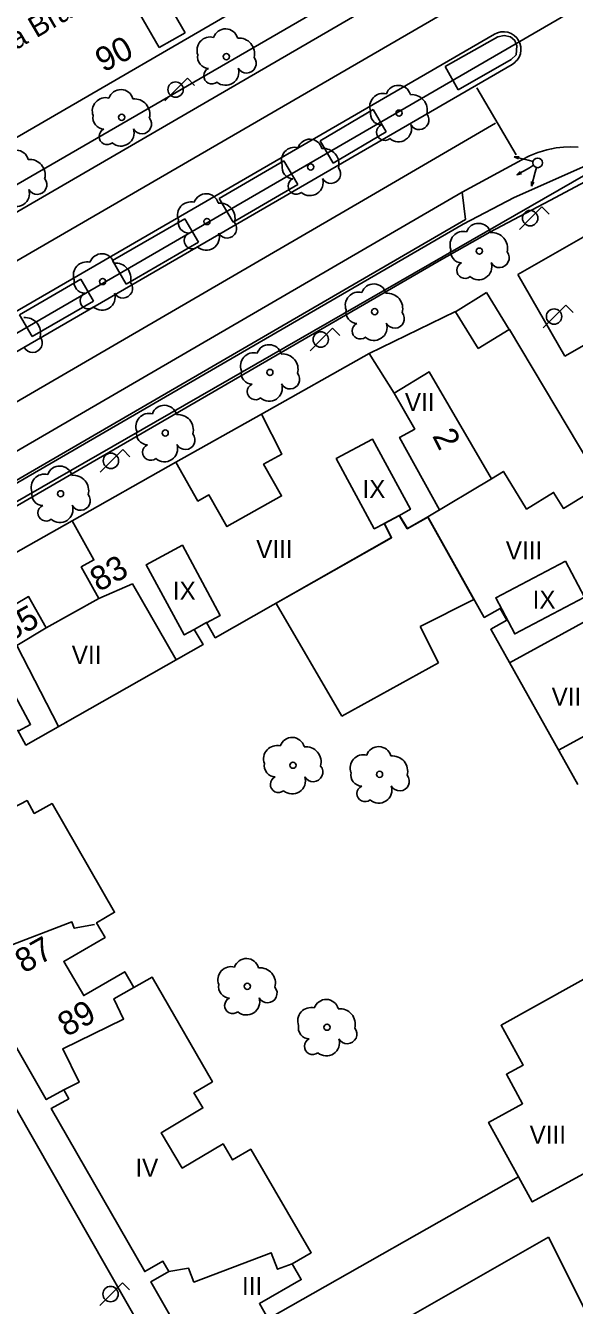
# Model space of a CAD drawing. Extents: x 282771 to 285132, y 4823109 to 4825496.
# Drawn here: x 283637.2 to 283682.6, y 4823603.7 to 4823709.7 of the extents above; entities that cross this region are included whole.
import ezdxf

# ---------------------------------------------------------------- set-up
doc = ezdxf.new("R2010")
doc.units = 0
for name, color, linetype in [('ACERA-BORDILLO', 7, 'Continuous'), ('ACERA-INTERIOR', 7, 'Continuous'), ('ARBOL', 7, 'Continuous'), ('BORDILLO', 7, 'Continuous'), ('CALLE-EJE', 7, 'Continuous'), ('CARRIL-BICI-AREA', 7, 'Continuous'), ('CARRIL-BICI-EJE', 7, 'Continuous'), ('EDIFICIO', 7, 'Continuous'), ('FAROLA', 7, 'Continuous'), ('MEDIANERA', 7, 'Continuous'), ('NUM-PORTAL', 7, 'Continuous'), ('SEMAFORO', 7, 'Continuous'), ('SENAL-VIARIA', 7, 'Continuous'), ('TXT-ALTURA-EDIFICIO', 7, 'Continuous'), ('TXT-EDIFICIOS', 7, 'Continuous'), ('ZONA-VERDE', 7, 'Continuous')]:
    doc.layers.add(name, color=color, linetype=linetype)

msp = doc.modelspace()

# ---------------------------------------------------------------- linework, layer by layer
at = {"layer": 'ACERA-BORDILLO'}
for points in [[(283440.64, 4823580.32), (283442.77, 4823581.56), (283443.12, 4823584.2), (283443.55, 4823584.83), (283531.38, 4823635.75), (283532.59, 4823633.91), (283540.18, 4823638.45), (283540.24, 4823640.84), (283664.06, 4823712.61), (283665.08, 4823710.94), (283673.22, 4823715.68)], [(283549.34, 4823621.47), (283673.55, 4823693.68), (283673.3, 4823695.95), (283678.23, 4823698.62), (283678.87, 4823698.95), (283679.56, 4823699.23), (283679.93, 4823699.34), (283680.29, 4823699.46), (283680.68, 4823699.53), (283681.06, 4823699.61), (283681.66, 4823699.67), (283682.27, 4823699.7), (283682.88, 4823699.67)]]:
    msp.add_lwpolyline(points, dxfattribs=at)
at = {"layer": 'ACERA-INTERIOR'}
for points in [[(283672.74, 4823686.07), (283665.59, 4823682.59)], [(283684.88, 4823671.72), (283677.19, 4823684.59)], [(283656.68, 4823677.57), (283649.61, 4823673.58)], [(283641.01, 4823668.73), (283634.41, 4823665)], [(283657.24, 4823602.65), (283677.95, 4823614.39)]]:
    msp.add_lwpolyline(points, dxfattribs=at)
at = {"layer": 'ARBOL'}
for centre in [(283653.78, 4823707.18), (283645.12, 4823702.15), (283668.07, 4823702.5), (283660.76, 4823698.04), (283652.17, 4823693.52), (283674.71, 4823691.07), (283643.55, 4823688.55), (283666.05, 4823686.05), (283657.38, 4823681.02), (283648.72, 4823676), (283640.06, 4823670.97), (283659.29, 4823648.49), (283666.45, 4823647.73), (283655.51, 4823630.18), (283662.11, 4823626.79)]:
    msp.add_circle(centre, 0.255, dxfattribs=at)
for centre, radius, start, end in [((283652.45, 4823707.71), 1.1, 75.4318, 200.5561), ((283653.71, 4823708.44), 1.04, 15.6423, 161.3843), ((283654.84, 4823707.44), 1.27, 345.0327, 95.7993), ((283652.34, 4823707.14), 0.935, 168.599, 268.1324), ((283655.45, 4823706.61), 0.797, 208.9625, 38.991), ((283652.58, 4823705.59), 0.672, 113.7367, 309.4725), ((283653.72, 4823705.89), 1.09, 228.9545, 17.928), ((283668, 4823703.76), 1.04, 15.6423, 161.3843), ((283643.79, 4823702.68), 1.1, 75.4318, 200.5561), ((283645.05, 4823703.41), 1.04, 15.6423, 161.3843), ((283646.18, 4823702.41), 1.27, 345.0327, 95.7993), ((283666.74, 4823703.03), 1.1, 75.4318, 200.5561), ((283669.13, 4823702.76), 1.27, 345.0327, 95.7993), ((283666.63, 4823702.46), 0.935, 168.599, 268.1324), ((283669.74, 4823701.93), 0.797, 208.9625, 38.991), ((283643.68, 4823702.11), 0.935, 168.599, 268.1324), ((283646.79, 4823701.58), 0.797, 208.9625, 38.991), ((283666.87, 4823700.91), 0.672, 113.7367, 309.4725), ((283668.01, 4823701.21), 1.09, 228.9545, 17.928), ((283643.92, 4823700.56), 0.672, 113.7367, 309.4725), ((283645.06, 4823700.86), 1.09, 228.9545, 17.928), ((283660.69, 4823699.3), 1.04, 15.6423, 161.3843), ((283636.39, 4823698.39), 1.04, 15.6423, 161.3843), ((283659.43, 4823698.57), 1.1, 75.4318, 200.5561), ((283661.82, 4823698.3), 1.27, 345.0327, 95.7993), ((283637.52, 4823697.39), 1.27, 345.0327, 95.7993), ((283659.32, 4823698), 0.935, 168.599, 268.1324), ((283662.43, 4823697.47), 0.797, 208.9625, 38.991), ((283636.4, 4823695.84), 1.09, 228.9545, 17.928), ((283638.13, 4823696.56), 0.797, 208.9625, 38.991), ((283659.56, 4823696.45), 0.672, 113.7367, 309.4725), ((283660.7, 4823696.75), 1.09, 228.9545, 17.928), ((283650.84, 4823694.05), 1.1, 75.4318, 200.5561), ((283652.1, 4823694.78), 1.04, 15.6423, 161.3843), ((283653.23, 4823693.78), 1.27, 345.0327, 95.7993), ((283650.73, 4823693.48), 0.935, 168.599, 268.1324), ((283653.84, 4823692.95), 0.797, 208.9625, 38.991), ((283674.64, 4823692.33), 1.04, 15.6423, 161.3843), ((283650.97, 4823691.93), 0.672, 113.7367, 309.4725), ((283652.11, 4823692.23), 1.09, 228.9545, 17.928), ((283673.38, 4823691.6), 1.1, 75.4318, 200.5561), ((283675.77, 4823691.33), 1.27, 345.0327, 95.7993), ((283643.48, 4823689.81), 1.04, 15.6423, 161.3843), ((283673.27, 4823691.03), 0.935, 168.599, 268.1324), ((283676.38, 4823690.5), 0.797, 208.9625, 38.991), ((283642.22, 4823689.08), 1.1, 75.4318, 200.5561), ((283644.61, 4823688.81), 1.27, 345.0327, 95.7993), ((283673.51, 4823689.48), 0.672, 113.7367, 309.4725), ((283674.65, 4823689.78), 1.09, 228.9545, 17.928), ((283642.11, 4823688.51), 0.935, 168.599, 268.1324), ((283642.35, 4823686.96), 0.672, 113.7367, 309.4725), ((283643.49, 4823687.26), 1.09, 228.9545, 17.928), ((283645.22, 4823687.98), 0.797, 208.9625, 38.991), ((283664.72, 4823686.58), 1.1, 75.4318, 200.5561), ((283665.98, 4823687.31), 1.04, 15.6423, 161.3843), ((283667.1, 4823686.31), 1.27, 345.0327, 95.7993), ((283637.14, 4823684.3), 1.27, 345.0327, 95.7993), ((283664.61, 4823686.01), 0.935, 168.599, 268.1324), ((283667.71, 4823685.48), 0.797, 208.9625, 38.991), ((283664.85, 4823684.46), 0.672, 113.7367, 309.4725), ((283665.99, 4823684.76), 1.09, 228.9545, 17.928), ((283637.75, 4823683.47), 0.797, 208.9625, 38.991), ((283657.31, 4823682.28), 1.04, 15.6423, 161.3843), ((283656.05, 4823681.55), 1.1, 75.4318, 200.5561), ((283658.44, 4823681.28), 1.27, 345.0327, 95.7993), ((283655.94, 4823680.98), 0.935, 168.599, 268.1324), ((283659.05, 4823680.45), 0.797, 208.9625, 38.991), ((283656.18, 4823679.43), 0.672, 113.7367, 309.4725), ((283657.32, 4823679.73), 1.09, 228.9545, 17.928), ((283648.65, 4823677.26), 1.04, 15.6423, 161.3843), ((283647.39, 4823676.53), 1.1, 75.4318, 200.5561), ((283649.78, 4823676.26), 1.27, 345.0327, 95.7993), ((283647.28, 4823675.96), 0.935, 168.599, 268.1324), ((283650.39, 4823675.43), 0.797, 208.9625, 38.991), ((283647.52, 4823674.41), 0.672, 113.7367, 309.4725), ((283648.66, 4823674.71), 1.09, 228.9545, 17.928), ((283639.99, 4823672.23), 1.04, 15.6423, 161.3843), ((283638.73, 4823671.5), 1.1, 75.4318, 200.5561), ((283641.12, 4823671.23), 1.27, 345.0327, 95.7993), ((283638.62, 4823670.93), 0.935, 168.599, 268.1324), ((283641.73, 4823670.4), 0.797, 208.9625, 38.991), ((283638.86, 4823669.38), 0.672, 113.7367, 309.4725), ((283640, 4823669.68), 1.09, 228.9545, 17.928), ((283659.22, 4823649.75), 1.04, 15.6423, 161.3843), ((283657.96, 4823649.02), 1.1, 75.4318, 200.5561), ((283660.35, 4823648.75), 1.27, 345.0327, 95.7993), ((283666.38, 4823648.99), 1.04, 15.6423, 161.3843), ((283657.85, 4823648.45), 0.935, 168.599, 268.1324), ((283660.96, 4823647.92), 0.797, 208.9625, 38.991), ((283665.12, 4823648.26), 1.1, 75.4318, 200.5561), ((283667.51, 4823647.99), 1.27, 345.0327, 95.7993), ((283658.09, 4823646.9), 0.672, 113.7367, 309.4725), ((283659.23, 4823647.2), 1.09, 228.9545, 17.928), ((283665.01, 4823647.69), 0.935, 168.599, 268.1324), ((283668.12, 4823647.16), 0.797, 208.9625, 38.991), ((283665.25, 4823646.14), 0.672, 113.7367, 309.4725), ((283666.39, 4823646.44), 1.09, 228.9545, 17.928), ((283655.44, 4823631.44), 1.04, 15.6423, 161.3843), ((283654.18, 4823630.71), 1.1, 75.4318, 200.5561), ((283656.57, 4823630.44), 1.27, 345.0327, 95.7993), ((283654.07, 4823630.14), 0.935, 168.599, 268.1324), ((283657.18, 4823629.61), 0.797, 208.9625, 38.991), ((283654.31, 4823628.59), 0.672, 113.7367, 309.4725), ((283655.45, 4823628.89), 1.09, 228.9545, 17.928), ((283660.78, 4823627.32), 1.1, 75.4318, 200.5561), ((283662.04, 4823628.05), 1.04, 15.6423, 161.3843), ((283663.17, 4823627.05), 1.27, 345.0327, 95.7993), ((283660.67, 4823626.75), 0.935, 168.599, 268.1324), ((283663.78, 4823626.22), 0.797, 208.9625, 38.991), ((283660.91, 4823625.2), 0.672, 113.7367, 309.4725), ((283662.05, 4823625.5), 1.09, 228.9545, 17.928)]:
    msp.add_arc(centre, radius, start, end, dxfattribs=at)
at = {"layer": 'BORDILLO'}
for points in [[(283535.01, 4823627.27), (283675.97, 4823709.04)], [(283675.97, 4823709.04), (283676.21, 4823709.16), (283676.48, 4823709.22), (283676.78, 4823709.24), (283677.07, 4823709.19), (283677.35, 4823709.08), (283677.6, 4823708.93), (283677.8, 4823708.73), (283677.95, 4823708.52), (283678.07, 4823708.28), (283678.13, 4823708), (283678.15, 4823707.71), (283678.1, 4823707.42), (283678, 4823707.14), (283677.84, 4823706.89), (283677.74, 4823706.79), (283677.64, 4823706.69), (283677.43, 4823706.53), (283536.46, 4823624.76)]]:
    msp.add_lwpolyline(points, dxfattribs=at)
at = {"layer": 'CALLE-EJE'}
msp.add_lwpolyline([(283529.62, 4823622.26), (283685.29, 4823712.65)], dxfattribs=at)
at = {"layer": 'CARRIL-BICI-AREA'}
for points in [[(283818.33, 4823776.54), (283706.9, 4823711.52), (283705.4, 4823714.13), (283703.65, 4823713.16), (283705.17, 4823710.51), (283685.48, 4823699.02), (283677.6, 4823695.5), (283673.38, 4823693.3), (283598.79, 4823650.01)], [(283539.38, 4823613.61), (283671.38, 4823690.27), (283675.59, 4823692.63), (283680.54, 4823695.25), (283682.26, 4823696.17), (283687.11, 4823698.76), (283819.35, 4823774.82)]]:
    msp.add_lwpolyline(points, dxfattribs=at)
at = {"layer": 'CARRIL-BICI-EJE'}
msp.add_lwpolyline([(283510.08, 4823597.63), (283706.22, 4823710.47), (283818.61, 4823775.76), (283821.02, 4823776.69), (283822.89, 4823776.78), (283825.22, 4823777.1), (283827.26, 4823777.96), (283830.44, 4823779.79), (283832.35, 4823781.21), (283833.57, 4823782.58), (283834.75, 4823784.56), (283836.08, 4823785.73), (283840.16, 4823788.04), (283860.75, 4823800.07)], dxfattribs=at)
at = {"layer": 'EDIFICIO'}
for points in [[(283604.19, 4823681.77), (283660.86, 4823714.71), (283653.18, 4823727.95), (283644.63, 4823723.05), (283644.2, 4823723.8), (283640.22, 4823721.48), (283640.64, 4823720.76), (283639.84, 4823720.31), (283639.44, 4823721.02), (283635.46, 4823718.73)], [(283641.01, 4823668.73), (283649.61, 4823673.58), (283651.43, 4823670.36), (283652.34, 4823670.87), (283653.82, 4823668.25), (283658.35, 4823670.8), (283656.86, 4823673.41), (283658.37, 4823674.26), (283656.68, 4823677.57), (283665.59, 4823682.59), (283667.65, 4823679.31), (283670.57, 4823681.07), (283675.71, 4823672.2), (283676.7, 4823672.82), (283678.62, 4823669.71), (283680.85, 4823671.08), (283681.66, 4823669.76), (283684.88, 4823671.72)], [(283636.24, 4823661.78), (283637.42, 4823662.45), (283638.87, 4823659.86), (283643.23, 4823662.29), (283641.77, 4823664.91), (283642.82, 4823665.5), (283641.01, 4823668.73)], [(283682.85, 4823646.9), (283675.65, 4823659.75), (283676.98, 4823660.49), (283676.44, 4823661.47), (283675.11, 4823660.73), (283670.45, 4823669.05), (283668.76, 4823668.09), (283668.09, 4823669.18), (283666.85, 4823668.52), (283667.45, 4823667.34), (283652.86, 4823659.05), (283652.14, 4823660.31), (283651.13, 4823659.73), (283651.85, 4823658.48), (283637.2, 4823650.16), (283636.49, 4823651.42)], [(283633.81, 4823643.75), (283637.29, 4823645.56), (283637.89, 4823644.5), (283639.36, 4823645.31), (283644.53, 4823636.31), (283643.04, 4823635.44), (283643.75, 4823634.23), (283640.33, 4823632.24), (283641.98, 4823629.41), (283645.37, 4823631.38), (283646.13, 4823630.07), (283647.64, 4823630.94), (283652.62, 4823622.28), (283651.09, 4823621.35), (283651.84, 4823620.11), (283648.38, 4823618.04), (283650.13, 4823615.12), (283653.51, 4823617.13), (283654.3, 4823615.8), (283655.8, 4823616.68), (283660.8, 4823608.11), (283659.22, 4823607.19), (283659.98, 4823605.89), (283656.52, 4823603.9), (283657.24, 4823602.65)], [(283651.26, 4823599.18), (283647.52, 4823605.69), (283649.02, 4823606.55), (283648.53, 4823607.41), (283647.03, 4823606.55), (283639.29, 4823620.07), (283640.74, 4823620.87), (283640.33, 4823621.61), (283638.88, 4823620.79), (283631.16, 4823634.28)], [(283687.47, 4823616.92), (283679.08, 4823612.32), (283677.95, 4823614.39), (283675.47, 4823618.9), (283678.29, 4823620.45), (283676.95, 4823622.89), (283678.34, 4823623.66), (283676.51, 4823626.95), (283685.77, 4823632.13)]]:
    msp.add_lwpolyline(points, dxfattribs=at)
at = {"layer": 'FAROLA'}
for p, q in [((283650.56, 4823705.38), (283649.62, 4823704.45)), ((283651.15, 4823704.79), (283650.56, 4823705.38)), ((283649.62, 4823704.45), (283648.69, 4823703.51)), ((283679.89, 4823694.73), (283678.95, 4823693.8)), ((283680.48, 4823694.14), (283679.89, 4823694.73)), ((283678.95, 4823693.8), (283678.02, 4823692.86)), ((283681.87, 4823686.58), (283680.93, 4823685.65)), ((283682.46, 4823685.99), (283681.87, 4823686.58)), ((283680.93, 4823685.65), (283680, 4823684.71)), ((283662.57, 4823684.68), (283661.63, 4823683.75)), ((283663.16, 4823684.09), (283662.57, 4823684.68)), ((283661.63, 4823683.75), (283660.7, 4823682.81)), ((283645.21, 4823674.63), (283644.27, 4823673.7)), ((283645.8, 4823674.04), (283645.21, 4823674.63)), ((283644.27, 4823673.7), (283643.34, 4823672.76)), ((283645.18, 4823605.62), (283644.24, 4823604.69)), ((283645.77, 4823605.03), (283645.18, 4823605.62)), ((283644.24, 4823604.69), (283643.31, 4823603.75))]:
    msp.add_line(p, q, dxfattribs=at)
for centre in [(283649.58, 4823704.45), (283678.91, 4823693.8), (283680.89, 4823685.65), (283661.59, 4823683.75), (283644.23, 4823673.7), (283644.2, 4823604.69)]:
    msp.add_circle(centre, 0.637, dxfattribs=at)
at = {"layer": 'MEDIANERA'}
for points in [[(283648.74, 4823711.98), (283650.36, 4823709.16)], [(283648.22, 4823707.93), (283646.6, 4823710.75)], [(283650.36, 4823709.16), (283648.22, 4823707.93)], [(283667.65, 4823679.31), (283669.37, 4823676.33), (283668.11, 4823675.64), (283671.42, 4823669.63)], [(283668.09, 4823669.18), (283669, 4823669.69), (283665.86, 4823675.5), (283662.87, 4823673.88), (283666.01, 4823668.07), (283666.85, 4823668.52)], [(283675.71, 4823672.2), (283670.45, 4823669.05)], [(283652.15, 4823660.28), (283653.28, 4823660.9), (283650.14, 4823666.71), (283647.15, 4823665.09), (283650.29, 4823659.28), (283651.13, 4823659.73)], [(283681.83, 4823665.4), (283683.4, 4823662.41), (283677.64, 4823659.37), (283676.07, 4823662.36), (283681.83, 4823665.4)], [(283649.63, 4823657.22), (283646.01, 4823663.5), (283643.23, 4823662.29)], [(283677.21, 4823656.96), (283683.86, 4823660.62), (283684.86, 4823658.48)], [(283639.9, 4823651.69), (283636.45, 4823658.4), (283638.87, 4823659.86)], [(283636.55, 4823651.31), (283637.58, 4823651.87), (283634.44, 4823657.68), (283631.45, 4823656.06), (283634.59, 4823650.25), (283635.23, 4823650.46)], [(283681.26, 4823649.73), (283688.04, 4823653.44), (283686.77, 4823655.31)], [(283632.71, 4823635.1), (283634.48, 4823635.78), (283635.4, 4823633.37), (283641, 4823635.51), (283641.2, 4823634.98), (283642.88, 4823635.3)], [(283640.33, 4823621.61), (283641.6, 4823622.23), (283640.24, 4823625.01), (283645.28, 4823627.47), (283644.46, 4823629.13), (283646.13, 4823630.07)], [(283649.02, 4823606.55), (283650.66, 4823606.82), (283651.1, 4823605.68), (283657.49, 4823608.11), (283658.01, 4823606.74), (283659.22, 4823607.19)]]:
    msp.add_lwpolyline(points, dxfattribs=at)
at = {"layer": 'SEMAFORO'}
for p, q in [((283678.76, 4823698.59), (283677.6, 4823698.89)), ((283677.95, 4823698.7), (283677.6, 4823698.89)), ((283678, 4823698.89), (283677.6, 4823698.89)), ((283679.15, 4823698.48), (283678.76, 4823698.59)), ((283679.19, 4823698.18), (283678.85, 4823697.98)), ((283678.85, 4823697.98), (283677.81, 4823697.38)), ((283678.09, 4823697.67), (283677.81, 4823697.38)), ((283678.2, 4823697.47), (283677.81, 4823697.38)), ((283679.02, 4823696.45), (283679.33, 4823697.61)), ((283679.33, 4823697.61), (283679.43, 4823697.99)), ((283679.02, 4823696.45), (283679.02, 4823696.84)), ((283679.22, 4823696.79), (283679.02, 4823696.45))]:
    msp.add_line(p, q, dxfattribs=at)
msp.add_circle((283679.54, 4823698.38), 0.4, dxfattribs=at)
at = {"layer": 'SENAL-VIARIA'}
for points in [[(283541.02, 4823634.87), (283677.47, 4823714.13)], [(283665.08, 4823710.94), (283604.86, 4823675.95), (283603.92, 4823677.76)], [(283674.5, 4823704.59), (283677.76, 4823699.04)], [(283665.12, 4823695.28), (283676.05, 4823701.68)], [(283546.59, 4823626.29), (283665.12, 4823695.28)], [(283562.38, 4823628.97), (283561.33, 4823630.79), (283673.3, 4823695.95)]]:
    msp.add_lwpolyline(points, dxfattribs=at)
at = {"layer": 'ZONA-VERDE'}
for p, q in [((283671.89, 4823706.35), (283676.25, 4823708.83)), ((283676.25, 4823708.83), (283676.75, 4823708.93)), ((283676.75, 4823708.93), (283677.28, 4823708.81)), ((283677.28, 4823708.81), (283677.65, 4823708.51)), ((283677.65, 4823708.51), (283677.82, 4823708.07)), ((283677.82, 4823708.07), (283677.76, 4823707.33)), ((283677.34, 4823706.93), (283672.97, 4823704.44)), ((283677.76, 4823707.33), (283677.34, 4823706.93)), ((283672.97, 4823704.44), (283671.89, 4823706.35)), ((283661.53, 4823700.21), (283665.92, 4823702.8)), ((283665.92, 4823702.8), (283667.01, 4823700.95)), ((283667.01, 4823700.95), (283662.62, 4823698.36)), ((283662.62, 4823698.36), (283661.53, 4823700.21)), ((283653.19, 4823695.42), (283658.54, 4823698.54)), ((283658.54, 4823698.54), (283659.68, 4823696.59)), ((283659.68, 4823696.59), (283654.33, 4823693.46)), ((283654.33, 4823693.46), (283653.19, 4823695.42)), ((283644.35, 4823690.28), (283650.34, 4823693.75)), ((283650.34, 4823693.75), (283651.47, 4823691.8)), ((283677.9, 4823689.14), (283684.65, 4823692.99)), ((283651.47, 4823691.8), (283645.48, 4823688.33)), ((283645.48, 4823688.33), (283644.35, 4823690.28)), ((283636.67, 4823685.79), (283641.73, 4823688.74)), ((283641.73, 4823688.74), (283642.78, 4823686.93)), ((283681.77, 4823682.37), (283677.9, 4823689.14)), ((283672.73, 4823686.05), (283675.3, 4823687.63)), ((283675.3, 4823687.63), (283677.18, 4823684.57)), ((283642.78, 4823686.93), (283637.72, 4823683.99)), ((283637.72, 4823683.99), (283636.67, 4823685.79)), ((283674.61, 4823682.99), (283672.73, 4823686.05)), ((283688.52, 4823686.22), (283681.77, 4823682.37)), ((283677.18, 4823684.57), (283674.61, 4823682.99)), ((283666.84, 4823668.5), (283668.08, 4823669.16)), ((283667.44, 4823667.32), (283666.84, 4823668.5)), ((283668.08, 4823669.16), (283668.75, 4823668.07)), ((283668.75, 4823668.07), (283670.44, 4823669.03)), ((283670.44, 4823669.03), (283674.26, 4823662.22)), ((283657.9, 4823661.9), (283667.44, 4823667.32)), ((283674.25, 4823662.22), (283669.8, 4823659.97)), ((283674.26, 4823662.22), (283674.25, 4823662.22)), ((283657.9, 4823661.89), (283657.9, 4823661.9)), ((283663.32, 4823652.54), (283657.9, 4823661.89)), ((283669.8, 4823659.97), (283671.34, 4823656.98)), ((283671.34, 4823656.98), (283663.32, 4823652.54)), ((283619.25, 4823650.09), (283650.04, 4823596.06)), ((283645.4, 4823589.42), (283680.42, 4823609.39)), ((283680.42, 4823609.39), (283684.42, 4823601.43))]:
    msp.add_line(p, q, dxfattribs=at)

# ---------------------------------------------------------------- texts
at = {"layer": 'NUM-PORTAL'}
for s, rotation, p in [('90', 27.451, (283643.61, 4823705.84)), ('2', 296.8564, (283670.78, 4823675.77)), ('83', 28.96, (283643.22, 4823662.81)), ('85', 28.96, (283635.84, 4823658.67)), ('87', 29.4, (283637.03, 4823631.21)), ('89', 29.4, (283640.56, 4823625.95))]:
    msp.add_text(s, height=2, rotation=rotation, dxfattribs=at).set_placement(p)
at = {"layer": 'TXT-ALTURA-EDIFICIO'}
for s, p in [('VII', (283668.55, 4823677.82)), ('IX', (283665.04, 4823670.62)), ('VIII', (283656.25, 4823665.64)), ('VIII', (283676.9, 4823665.53)), ('IX', (283649.35, 4823662.19)), ('IX', (283679.12, 4823661.46)), ('VII', (283640.99, 4823656.88)), ('VII', (283680.69, 4823653.42)), ('VIII', (283678.87, 4823617.14)), ('IV', (283646.25, 4823614.4)), ('III', (283655.07, 4823604.61))]:
    msp.add_text(s, height=1.5, rotation=0, dxfattribs=at).set_placement(p)
at = {"layer": 'TXT-EDIFICIOS'}
msp.add_text('Edificio Prados de La Braña', height=1.75, rotation=30.1757, dxfattribs=at).set_placement((283618.37, 4823697.24))

doc.saveas('drawing.dxf')
